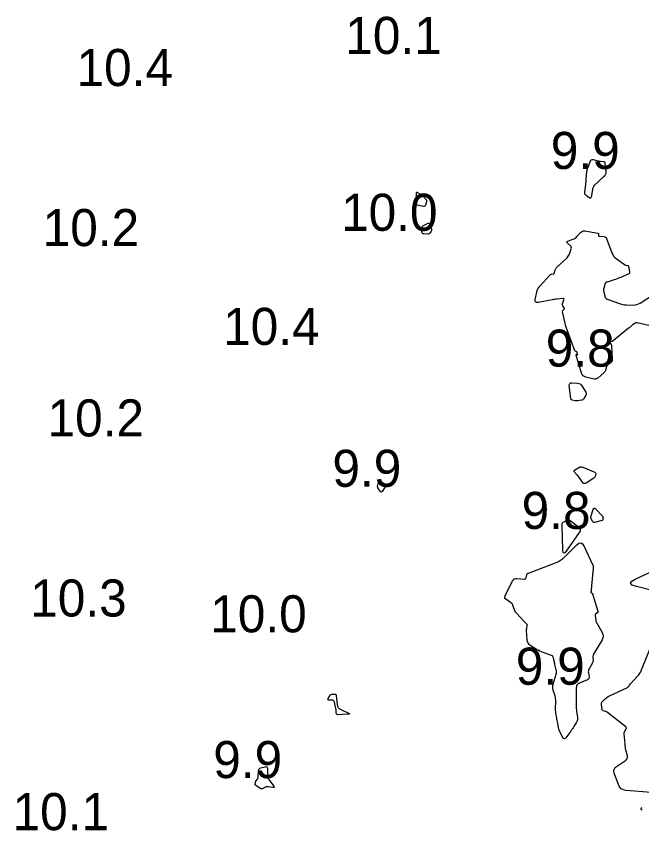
# Model space of a CAD drawing. Extents: x 1023796 to 1112670, y 656573 to 837340.
# Drawn here: x 1100660.4 to 1100744.8, y 689102.2 to 689212 of the extents above; entities that cross this region are included whole.
import ezdxf

# ---------------------------------------------------------------- set-up
doc = ezdxf.new("R2010")
doc.units = 0
doc.layers.add('V-CHAN-CONT-10FT', color=7, linetype='Continuous')
doc.layers.add('V-TOPO-SOUN', color=7, linetype='Continuous')

msp = doc.modelspace()

# ---------------------------------------------------------------- linework, layer by layer
at = {"layer": 'V-CHAN-CONT-10FT'}
for points in [[(1100739.88, 689190.69), (1100739.78, 689190.51), (1100739.64, 689190.35), (1100738.38, 689189.19), (1100738.34, 689189.16), (1100738.31, 689189.12), (1100738.28, 689189.08), (1100738.26, 689189.03), (1100738.18, 689188.84), (1100738.16, 689188.79), (1100738.15, 689188.75), (1100738.13, 689188.7), (1100738.12, 689188.65), (1100737.95, 689187.64), (1100737.92, 689187.53), (1100737.86, 689187.48), (1100737.79, 689187.48), (1100737.69, 689187.53), (1100737.27, 689187.85), (1100737.18, 689187.93), (1100737.12, 689188.03), (1100737.09, 689188.14), (1100737.09, 689188.26), (1100737.23, 689189.38), (1100737.25, 689189.56), (1100737.27, 689189.74), (1100737.29, 689189.92), (1100737.3, 689190.1), (1100737.37, 689191.08), (1100737.38, 689191.14), (1100737.39, 689191.19), (1100737.4, 689191.24), (1100737.41, 689191.29), (1100737.47, 689191.49), (1100737.48, 689191.54), (1100737.5, 689191.59), (1100737.52, 689191.64), (1100737.54, 689191.69), (1100737.86, 689192.51), (1100737.92, 689192.61), (1100738, 689192.68), (1100738.1, 689192.71), (1100738.23, 689192.69), (1100738.84, 689192.54), (1100738.93, 689192.52), (1100739.03, 689192.5), (1100739.12, 689192.49), (1100739.22, 689192.48), (1100739.6, 689192.44), (1100739.69, 689192.42), (1100739.75, 689192.38), (1100739.79, 689192.32), (1100739.81, 689192.23), (1100739.93, 689191.1), (1100739.93, 689190.88)], [(1100715.01, 689188), (1100715.07, 689187.95), (1100715.14, 689187.89), (1100715.63, 689187.41), (1100715.7, 689187.32), (1100715.74, 689187.23), (1100715.75, 689187.13), (1100715.74, 689187.02), (1100715.62, 689186.56), (1100715.58, 689186.47), (1100715.52, 689186.41), (1100715.43, 689186.38), (1100715.33, 689186.38), (1100714.45, 689186.56), (1100714.42, 689186.57), (1100714.4, 689186.59), (1100714.4, 689186.61), (1100714.4, 689186.64), (1100714.43, 689186.77), (1100714.44, 689186.8), (1100714.44, 689186.83), (1100714.44, 689186.86), (1100714.44, 689186.9), (1100714.4, 689188.19), (1100714.41, 689188.26), (1100714.44, 689188.3), (1100714.48, 689188.31), (1100714.55, 689188.28), (1100714.86, 689188.1), (1100714.93, 689188.05)], [(1100716.44, 689183.19), (1100716.42, 689183.12), (1100716.38, 689183.05), (1100716.19, 689182.77), (1100716.13, 689182.71), (1100716.07, 689182.67), (1100716, 689182.64), (1100715.92, 689182.64), (1100715.37, 689182.67), (1100715.27, 689182.69), (1100715.19, 689182.74), (1100715.15, 689182.82), (1100715.13, 689182.92), (1100715.12, 689183.44), (1100715.13, 689183.56), (1100715.17, 689183.66), (1100715.24, 689183.75), (1100715.34, 689183.81), (1100715.86, 689184.08), (1100715.97, 689184.12), (1100716.07, 689184.11), (1100716.14, 689184.05), (1100716.2, 689183.95), (1100716.42, 689183.35), (1100716.44, 689183.27)], [(1100737.3, 689161.14), (1100737.29, 689161.03), (1100737.24, 689160.92), (1100736.99, 689160.47), (1100736.92, 689160.38), (1100736.85, 689160.31), (1100736.75, 689160.26), (1100736.65, 689160.24), (1100736.14, 689160.17), (1100736.05, 689160.16), (1100735.96, 689160.16), (1100735.87, 689160.17), (1100735.78, 689160.18), (1100735.41, 689160.26), (1100735.33, 689160.29), (1100735.27, 689160.33), (1100735.23, 689160.4), (1100735.21, 689160.48), (1100735.01, 689162.23), (1100735.02, 689162.4), (1100735.07, 689162.51), (1100735.19, 689162.58), (1100735.35, 689162.59), (1100736.12, 689162.55), (1100736.31, 689162.52), (1100736.46, 689162.45), (1100736.6, 689162.34), (1100736.71, 689162.19), (1100737.23, 689161.35), (1100737.28, 689161.25)], [(1100738.43, 689149.84), (1100738.38, 689149.78), (1100738.31, 689149.73), (1100737.28, 689149.09), (1100737.13, 689149.02), (1100736.99, 689149.02), (1100736.87, 689149.08), (1100736.77, 689149.2), (1100736.18, 689150.11), (1100736.17, 689150.12), (1100736.17, 689150.13), (1100736.16, 689150.13), (1100736.15, 689150.13), (1100736.11, 689150.13), (1100736.1, 689150.13), (1100736.1, 689150.13), (1100736.09, 689150.14), (1100736.08, 689150.14), (1100735.7, 689150.57), (1100735.65, 689150.64), (1100735.64, 689150.71), (1100735.67, 689150.77), (1100735.73, 689150.82), (1100736.31, 689151.2), (1100736.44, 689151.26), (1100736.57, 689151.29), (1100736.7, 689151.28), (1100736.84, 689151.24), (1100738.45, 689150.54), (1100738.51, 689150.5), (1100738.56, 689150.45), (1100738.57, 689150.39), (1100738.57, 689150.31), (1100738.49, 689149.99), (1100738.47, 689149.91)], [(1100710.21, 689148.77), (1100710.2, 689148.67), (1100710.15, 689148.56), (1100709.75, 689147.97), (1100709.68, 689147.89), (1100709.62, 689147.87), (1100709.55, 689147.9), (1100709.49, 689147.98), (1100709.2, 689148.44), (1100709.16, 689148.53), (1100709.14, 689148.61), (1100709.14, 689148.7), (1100709.16, 689148.79), (1100709.27, 689149.17), (1100709.31, 689149.24), (1100709.35, 689149.28), (1100709.42, 689149.29), (1100709.5, 689149.26), (1100710.06, 689148.93), (1100710.16, 689148.86)], [(1100739.51, 689144.11), (1100739.47, 689144.08), (1100739.42, 689144.06), (1100738.41, 689143.79), (1100738.31, 689143.78), (1100738.24, 689143.8), (1100738.17, 689143.84), (1100738.13, 689143.92), (1100737.96, 689144.29), (1100737.92, 689144.38), (1100737.91, 689144.47), (1100737.91, 689144.57), (1100737.94, 689144.66), (1100738.22, 689145.51), (1100738.29, 689145.65), (1100738.37, 689145.71), (1100738.47, 689145.69), (1100738.59, 689145.59), (1100739.48, 689144.64), (1100739.52, 689144.6), (1100739.54, 689144.55), (1100739.55, 689144.5), (1100739.56, 689144.44), (1100739.54, 689144.2), (1100739.53, 689144.15)], [(1100734.93, 689144.13), (1100735.04, 689144.1), (1100735.14, 689144.04), (1100736.24, 689143.19), (1100736.41, 689143.01), (1100736.49, 689142.82), (1100736.47, 689142.62), (1100736.36, 689142.4), (1100734.58, 689139.89), (1100734.39, 689139.67), (1100734.26, 689139.62), (1100734.17, 689139.74), (1100734.14, 689140.02), (1100734.08, 689141.81), (1100734.08, 689142), (1100734.07, 689142.2), (1100734.07, 689142.39), (1100734.06, 689142.59), (1100734.05, 689143.5), (1100734.06, 689143.62), (1100734.1, 689143.72), (1100734.17, 689143.8), (1100734.27, 689143.86), (1100734.72, 689144.09), (1100734.83, 689144.12)], [(1100737.97, 689134.61), (1100737.97, 689134.57), (1100737.96, 689134.53), (1100737.93, 689134.36), (1100737.93, 689134.34), (1100737.94, 689134.31), (1100737.95, 689134.29), (1100737.98, 689134.28), (1100738.09, 689134.23), (1100738.11, 689134.22), (1100738.13, 689134.2), (1100738.15, 689134.18), (1100738.16, 689134.15), (1100738.87, 689131.81), (1100738.88, 689131.75), (1100738.87, 689131.69), (1100738.84, 689131.64), (1100738.8, 689131.6), (1100738.57, 689131.45), (1100738.52, 689131.4), (1100738.49, 689131.35), (1100738.48, 689131.3), (1100738.48, 689131.23), (1100738.58, 689130.61), (1100738.61, 689130.49), (1100738.64, 689130.37), (1100738.69, 689130.25), (1100738.75, 689130.14), (1100739.44, 689128.92), (1100739.54, 689128.68), (1100739.57, 689128.44), (1100739.54, 689128.2), (1100739.43, 689127.96), (1100738.29, 689126), (1100738.25, 689125.91), (1100738.21, 689125.81), (1100738.2, 689125.71), (1100738.19, 689125.61), (1100738.21, 689125.18), (1100738.21, 689125.08), (1100738.19, 689124.97), (1100738.16, 689124.88), (1100738.11, 689124.78), (1100737.67, 689124.02), (1100737.61, 689123.9), (1100737.58, 689123.77), (1100737.57, 689123.64), (1100737.58, 689123.5), (1100737.69, 689122.96), (1100737.69, 689122.83), (1100737.66, 689122.72), (1100737.59, 689122.64), (1100737.48, 689122.58), (1100736.4, 689122.13), (1100736.35, 689122.11), (1100736.3, 689122.08), (1100736.26, 689122.05), (1100736.22, 689122.02), (1100736.05, 689121.89), (1100736.01, 689121.85), (1100735.98, 689121.81), (1100735.97, 689121.77), (1100735.96, 689121.72), (1100735.95, 689121.41), (1100735.95, 689121.34), (1100735.95, 689121.27), (1100735.95, 689121.2), (1100735.95, 689121.13), (1100735.94, 689119.11), (1100735.94, 689118.91), (1100735.95, 689118.71), (1100735.97, 689118.52), (1100735.99, 689118.32), (1100736.11, 689117.5), (1100736.12, 689117.33), (1100736.11, 689117.17), (1100736.06, 689117.01), (1100735.98, 689116.85), (1100735.61, 689116.25), (1100735.52, 689116.1), (1100735.42, 689115.95), (1100735.32, 689115.81), (1100735.22, 689115.66), (1100734.55, 689114.75), (1100734.44, 689114.64), (1100734.34, 689114.61), (1100734.24, 689114.65), (1100734.15, 689114.78), (1100733.79, 689115.48), (1100733.72, 689115.63), (1100733.66, 689115.78), (1100733.61, 689115.93), (1100733.57, 689116.09), (1100733.44, 689116.74), (1100733.4, 689116.9), (1100733.37, 689117.06), (1100733.34, 689117.22), (1100733.32, 689117.38), (1100733.19, 689118.1), (1100733.17, 689118.27), (1100733.15, 689118.45), (1100733.15, 689118.62), (1100733.15, 689118.8), (1100733.17, 689119.6), (1100733.17, 689119.8), (1100733.16, 689119.99), (1100733.13, 689120.18), (1100733.08, 689120.36), (1100732.85, 689121.17), (1100732.8, 689121.37), (1100732.79, 689121.57), (1100732.8, 689121.76), (1100732.84, 689121.96), (1100733.22, 689123.31), (1100733.26, 689123.47), (1100733.27, 689123.62), (1100733.26, 689123.77), (1100733.24, 689123.92), (1100733.07, 689124.61), (1100733.05, 689124.72), (1100733.02, 689124.84), (1100733, 689124.95), (1100732.98, 689125.07), (1100732.89, 689125.53), (1100732.85, 689125.63), (1100732.8, 689125.72), (1100732.72, 689125.79), (1100732.62, 689125.84), (1100731.47, 689126.25), (1100731.24, 689126.34), (1100731.02, 689126.44), (1100730.81, 689126.55), (1100730.6, 689126.67), (1100729.75, 689127.2), (1100729.58, 689127.34), (1100729.44, 689127.51), (1100729.36, 689127.71), (1100729.32, 689127.93), (1100729.25, 689129.21), (1100729.25, 689129.29), (1100729.25, 689129.37), (1100729.26, 689129.45), (1100729.27, 689129.52), (1100729.34, 689129.87), (1100729.35, 689129.93), (1100729.34, 689129.98), (1100729.31, 689130.03), (1100729.28, 689130.08), (1100729.1, 689130.25), (1100729.06, 689130.29), (1100729.02, 689130.33), (1100728.98, 689130.38), (1100728.93, 689130.42), (1100727.88, 689131.53), (1100727.79, 689131.63), (1100727.71, 689131.74), (1100727.65, 689131.86), (1100727.61, 689131.99), (1100727.44, 689132.51), (1100727.39, 689132.64), (1100727.33, 689132.75), (1100727.24, 689132.85), (1100727.14, 689132.93), (1100726.38, 689133.48), (1100726.35, 689133.5), (1100726.34, 689133.53), (1100726.33, 689133.56), (1100726.32, 689133.6), (1100726.33, 689133.74), (1100726.34, 689133.78), (1100726.34, 689133.82), (1100726.35, 689133.85), (1100726.37, 689133.89), (1100727.36, 689135.89), (1100727.46, 689136.05), (1100727.59, 689136.16), (1100727.75, 689136.21), (1100727.93, 689136.22), (1100728.94, 689136.15), (1100729.03, 689136.15), (1100729.1, 689136.18), (1100729.15, 689136.24), (1100729.18, 689136.32), (1100729.26, 689136.7), (1100729.29, 689136.79), (1100729.34, 689136.86), (1100729.4, 689136.92), (1100729.49, 689136.96), (1100733.39, 689138.44), (1100733.47, 689138.48), (1100733.55, 689138.52), (1100733.63, 689138.56), (1100733.7, 689138.61), (1100734.11, 689138.88), (1100734.13, 689138.9), (1100734.15, 689138.91), (1100734.16, 689138.92), (1100734.18, 689138.94), (1100734.25, 689138.99), (1100734.27, 689139), (1100734.29, 689139.02), (1100734.3, 689139.03), (1100734.32, 689139.05), (1100736.03, 689140.77), (1100736.3, 689140.98), (1100736.55, 689141.02), (1100736.77, 689140.9), (1100736.96, 689140.61), (1100738.18, 689138.03), (1100738.21, 689137.96), (1100738.23, 689137.89), (1100738.24, 689137.82), (1100738.24, 689137.75), (1100738.21, 689137.34), (1100738.21, 689137.32), (1100738.21, 689137.31), (1100738.21, 689137.29), (1100738.2, 689137.28), (1100738.19, 689137.21), (1100738.19, 689137.2), (1100738.18, 689137.18), (1100738.18, 689137.17), (1100738.18, 689137.15), (1100737.98, 689134.69), (1100737.98, 689134.65)], [(1100705.34, 689117.99), (1100705.28, 689117.94), (1100705.1, 689117.92), (1100703.73, 689117.86), (1100703.7, 689117.87), (1100703.68, 689117.87), (1100703.66, 689117.89), (1100703.64, 689117.91), (1100703.56, 689118), (1100703.55, 689118.02), (1100703.54, 689118.04), (1100703.53, 689118.07), (1100703.54, 689118.1), (1100703.57, 689118.29), (1100703.58, 689118.33), (1100703.58, 689118.37), (1100703.58, 689118.41), (1100703.57, 689118.46), (1100703.34, 689119.56), (1100703.3, 689119.66), (1100703.24, 689119.73), (1100703.16, 689119.78), (1100703.06, 689119.8), (1100702.58, 689119.83), (1100702.5, 689119.85), (1100702.45, 689119.89), (1100702.44, 689119.95), (1100702.47, 689120.03), (1100702.69, 689120.42), (1100702.74, 689120.5), (1100702.81, 689120.56), (1100702.89, 689120.59), (1100702.98, 689120.61), (1100703.37, 689120.63), (1100703.45, 689120.63), (1100703.52, 689120.59), (1100703.56, 689120.54), (1100703.58, 689120.45), (1100703.71, 689119.22), (1100703.76, 689119), (1100703.85, 689118.81), (1100704, 689118.66), (1100704.19, 689118.55), (1100705.14, 689118.13), (1100705.3, 689118.05)], [(1100694.38, 689109.32), (1100694.46, 689109.14), (1100694.57, 689108.97), (1100695.14, 689108.21), (1100695.19, 689108.11), (1100695.19, 689108.05), (1100695.14, 689108.03), (1100695.03, 689108.03), (1100694.42, 689108.14), (1100694.32, 689108.15), (1100694.22, 689108.14), (1100694.12, 689108.12), (1100694.03, 689108.08), (1100693.66, 689107.9), (1100693.57, 689107.87), (1100693.48, 689107.87), (1100693.4, 689107.88), (1100693.31, 689107.93), (1100692.69, 689108.35), (1100692.66, 689108.38), (1100692.64, 689108.41), (1100692.63, 689108.46), (1100692.63, 689108.5), (1100692.66, 689108.7), (1100692.67, 689108.75), (1100692.68, 689108.79), (1100692.7, 689108.84), (1100692.73, 689108.88), (1100692.93, 689109.17), (1100692.97, 689109.24), (1100693, 689109.31), (1100693.02, 689109.38), (1100693.03, 689109.45), (1100693.09, 689110.3), (1100693.12, 689110.44), (1100693.18, 689110.55), (1100693.28, 689110.63), (1100693.4, 689110.68), (1100693.98, 689110.84), (1100694.11, 689110.86), (1100694.2, 689110.83), (1100694.26, 689110.75), (1100694.28, 689110.63), (1100694.31, 689109.7), (1100694.33, 689109.51)]]:
    msp.add_lwpolyline(points, close=True, dxfattribs=at)
for points in [[(1100750.77, 689169.14), (1100744.18, 689170.69), (1100744.1, 689170.7), (1100744.03, 689170.7), (1100743.96, 689170.68), (1100743.89, 689170.64), (1100743.61, 689170.45), (1100743.55, 689170.42), (1100743.5, 689170.38), (1100743.45, 689170.34), (1100743.4, 689170.29), (1100743.2, 689170.12), (1100743.15, 689170.07), (1100743.1, 689170.03), (1100743.05, 689169.99), (1100743, 689169.95), (1100740.92, 689168.25), (1100740.89, 689168.22), (1100740.85, 689168.2), (1100740.81, 689168.18), (1100740.77, 689168.17), (1100740.59, 689168.13), (1100740.55, 689168.11), (1100740.53, 689168.09), (1100740.53, 689168.06), (1100740.54, 689168.02), (1100740.63, 689167.81), (1100740.65, 689167.76), (1100740.67, 689167.71), (1100740.68, 689167.66), (1100740.68, 689167.6), (1100740.81, 689165.77), (1100740.81, 689165.65), (1100740.78, 689165.54), (1100740.72, 689165.44), (1100740.64, 689165.35), (1100740.21, 689165.01), (1100740.13, 689164.94), (1100740.07, 689164.86), (1100740.02, 689164.77), (1100739.99, 689164.68), (1100739.87, 689164.27), (1100739.84, 689164.17), (1100739.79, 689164.08), (1100739.73, 689164), (1100739.65, 689163.93), (1100738.89, 689163.28), (1100738.73, 689163.17), (1100738.56, 689163.11), (1100738.38, 689163.09), (1100738.19, 689163.12), (1100737.24, 689163.37), (1100737.04, 689163.45), (1100736.87, 689163.56), (1100736.75, 689163.72), (1100736.66, 689163.92), (1100735.93, 689166.35), (1100735.93, 689166.37), (1100735.93, 689166.39), (1100735.95, 689166.4), (1100735.98, 689166.41), (1100736.1, 689166.41), (1100736.12, 689166.42), (1100736.14, 689166.43), (1100736.14, 689166.45), (1100736.13, 689166.47), (1100736.01, 689166.76), (1100735.99, 689166.78), (1100735.98, 689166.8), (1100735.96, 689166.81), (1100735.93, 689166.82), (1100735.83, 689166.86), (1100735.8, 689166.87), (1100735.78, 689166.88), (1100735.77, 689166.9), (1100735.75, 689166.93), (1100734.75, 689169.59), (1100734.66, 689169.85), (1100734.57, 689170.12), (1100734.49, 689170.38), (1100734.43, 689170.65), (1100734.07, 689172.17), (1100734.06, 689172.22), (1100734.07, 689172.27), (1100734.09, 689172.32), (1100734.13, 689172.36), (1100734.3, 689172.52), (1100734.34, 689172.57), (1100734.35, 689172.61), (1100734.35, 689172.66), (1100734.32, 689172.7), (1100734.14, 689172.99), (1100734.1, 689173.05), (1100734.08, 689173.12), (1100734.08, 689173.19), (1100734.1, 689173.26), (1100734.29, 689173.78), (1100734.31, 689173.88), (1100734.29, 689173.94), (1100734.23, 689173.97), (1100734.13, 689173.97), (1100733.38, 689173.88), (1100733.22, 689173.86), (1100733.05, 689173.84), (1100732.89, 689173.82), (1100732.73, 689173.79), (1100730.8, 689173.44), (1100730.6, 689173.43), (1100730.46, 689173.5), (1100730.4, 689173.63), (1100730.42, 689173.84), (1100730.61, 689174.8), (1100730.68, 689175.04), (1100730.77, 689175.26), (1100730.89, 689175.46), (1100731.05, 689175.65), (1100732.42, 689177.17), (1100732.47, 689177.21), (1100732.51, 689177.24), (1100732.56, 689177.26), (1100732.62, 689177.27), (1100732.85, 689177.3), (1100732.91, 689177.31), (1100732.95, 689177.34), (1100732.98, 689177.37), (1100733, 689177.43), (1100733.11, 689177.84), (1100733.14, 689177.93), (1100733.18, 689178), (1100733.23, 689178.08), (1100733.29, 689178.14), (1100734.66, 689179.42), (1100734.77, 689179.53), (1100734.87, 689179.66), (1100734.95, 689179.81), (1100735.02, 689179.96), (1100735.27, 689180.65), (1100735.29, 689180.77), (1100735.28, 689180.88), (1100735.24, 689180.98), (1100735.16, 689181.08), (1100734.77, 689181.43), (1100734.7, 689181.51), (1100734.68, 689181.58), (1100734.72, 689181.64), (1100734.82, 689181.7), (1100735.5, 689181.95), (1100735.65, 689182.02), (1100735.79, 689182.1), (1100735.92, 689182.2), (1100736.04, 689182.32), (1100736.52, 689182.86), (1100736.65, 689182.97), (1100736.79, 689183.04), (1100736.94, 689183.07), (1100737.11, 689183.07), (1100738.87, 689182.79), (1100738.91, 689182.78), (1100738.94, 689182.75), (1100738.96, 689182.72), (1100738.96, 689182.68), (1100738.95, 689182.48), (1100738.95, 689182.43), (1100738.97, 689182.4), (1100739, 689182.38), (1100739.04, 689182.37), (1100739.68, 689182.31), (1100739.79, 689182.29), (1100739.89, 689182.24), (1100739.96, 689182.17), (1100740.01, 689182.06), (1100740.76, 689180.11), (1100740.86, 689179.89), (1100740.99, 689179.69), (1100741.15, 689179.51), (1100741.34, 689179.35), (1100742.45, 689178.55), (1100742.5, 689178.52), (1100742.55, 689178.49), (1100742.6, 689178.48), (1100742.66, 689178.46), (1100742.88, 689178.42), (1100742.93, 689178.41), (1100742.97, 689178.38), (1100743, 689178.34), (1100743.01, 689178.29), (1100743.14, 689177.62), (1100743.14, 689177.5), (1100743.11, 689177.39), (1100743.04, 689177.31), (1100742.94, 689177.25), (1100741.84, 689176.77), (1100741.65, 689176.69), (1100741.45, 689176.61), (1100741.26, 689176.54), (1100741.06, 689176.48), (1100740.1, 689176.19), (1100739.98, 689176.15), (1100739.89, 689176.08), (1100739.83, 689175.98), (1100739.78, 689175.87), (1100739.66, 689175.37), (1100739.63, 689175.24), (1100739.62, 689175.12), (1100739.63, 689174.99), (1100739.65, 689174.87), (1100739.78, 689174.27), (1100739.82, 689174.14), (1100739.89, 689174.04), (1100739.99, 689173.95), (1100740.11, 689173.89), (1100741.8, 689173.28), (1100742.03, 689173.21), (1100742.25, 689173.15), (1100742.49, 689173.12), (1100742.72, 689173.11), (1100743.67, 689173.09), (1100743.91, 689173.11), (1100744.13, 689173.15), (1100744.34, 689173.23), (1100744.55, 689173.35), (1100748.7, 689176.04)], [(1100747.76, 689134.21), (1100744.08, 689135.13), (1100743.49, 689135.34), (1100743.28, 689135.58), (1100743.44, 689135.86), (1100743.98, 689136.17), (1100748.5, 689138.25)], [(1100746.11, 689107.35), (1100742.64, 689107.66), (1100742.3, 689107.73), (1100742.02, 689107.88), (1100741.8, 689108.12), (1100741.64, 689108.43), (1100741.08, 689109.96), (1100741.02, 689110.24), (1100741.05, 689110.48), (1100741.17, 689110.7), (1100741.38, 689110.89), (1100742.59, 689111.69), (1100742.73, 689111.82), (1100742.82, 689111.96), (1100742.86, 689112.13), (1100742.84, 689112.31), (1100742.65, 689113.11), (1100742.61, 689113.31), (1100742.58, 689113.5), (1100742.55, 689113.71), (1100742.53, 689113.91), (1100742.42, 689115.28), (1100742.42, 689115.37), (1100742.43, 689115.46), (1100742.46, 689115.55), (1100742.5, 689115.63), (1100742.69, 689115.96), (1100742.72, 689116.04), (1100742.72, 689116.11), (1100742.69, 689116.18), (1100742.63, 689116.24), (1100740.16, 689118.15), (1100740.1, 689118.2), (1100740.03, 689118.24), (1100739.96, 689118.27), (1100739.89, 689118.3), (1100739.59, 689118.4), (1100739.53, 689118.43), (1100739.48, 689118.47), (1100739.44, 689118.53), (1100739.42, 689118.6), (1100739.34, 689119.21), (1100739.33, 689119.33), (1100739.35, 689119.44), (1100739.4, 689119.55), (1100739.48, 689119.64), (1100739.9, 689120.05), (1100740.01, 689120.14), (1100740.12, 689120.23), (1100740.24, 689120.3), (1100740.36, 689120.37), (1100742.87, 689121.54), (1100742.92, 689121.57), (1100742.96, 689121.6), (1100742.99, 689121.64), (1100743.02, 689121.68), (1100743.13, 689121.87), (1100743.16, 689121.91), (1100743.19, 689121.96), (1100743.22, 689122), (1100743.25, 689122.04), (1100744.22, 689123.06), (1100744.39, 689123.24), (1100744.53, 689123.45), (1100744.66, 689123.66), (1100744.76, 689123.89), (1100746.02, 689127)], [(1100744.85, 689105.01), (1100744.72, 689105.09), (1100744.67, 689105.17), (1100744.7, 689105.26), (1100744.8, 689105.37)]]:
    msp.add_lwpolyline(points, dxfattribs=at)

# ---------------------------------------------------------------- texts
at = {"layer": 'V-TOPO-SOUN'}
for s, p in [('10.1 ', (1100704.79, 689206.94)), ('10.4 ', (1100668.53, 689202.61)), ('9.9', (1100732.51, 689191.43)), ('10.0 ', (1100704.22, 689183.09)), ('10.2 ', (1100663.97, 689181.03)), ('10.4 ', (1100688.31, 689167.71)), ('9.8', (1100731.83, 689164.78)), ('10.2 ', (1100664.62, 689155.37)), ('9.9', (1100703.05, 689148.58)), ('9.8', (1100728.58, 689142.9)), ('10.3 ', (1100662.29, 689131.09)), ('10.0 ', (1100686.57, 689128.96)), ('9.9', (1100727.79, 689121.9)), ('9.9', (1100686.98, 689109.31)), ('10.1 ', (1100659.9, 689102.29))]:
    msp.add_text(s, height=5, dxfattribs=at).set_placement(p)

doc.saveas('drawing.dxf')
